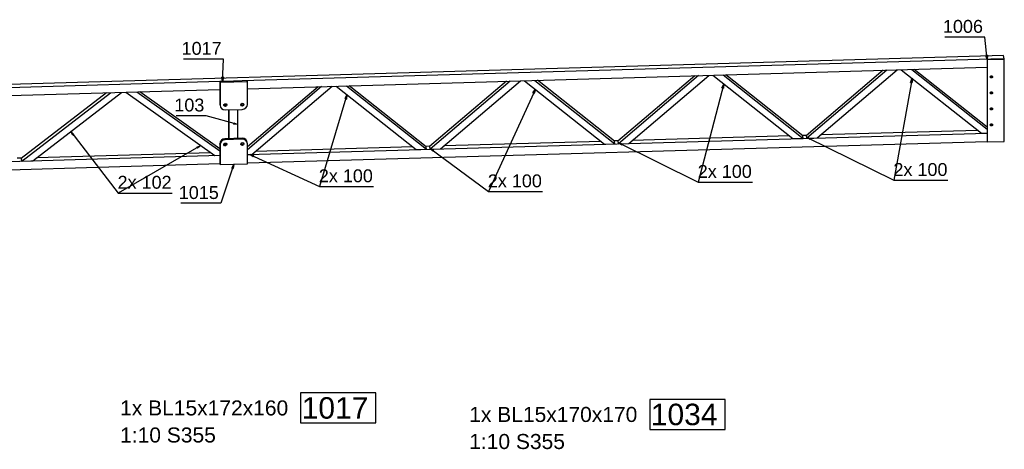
# Model space of a CAD drawing. Header units: millimetres. Extents: x 1814 to 94182, y 11562 to 49454.
# Tile 289 of 656: x 22650 to 23223, y 20624 to 20874. Entities that reach past the tile are written whole.
import ezdxf

# ---------------------------------------------------------------- set-up
doc = ezdxf.new("R2010")
doc.units = ezdxf.units.MM
doc.styles.add('ARIAL', font='arial.ttf')

msp = doc.modelspace()

# ---------------------------------------------------------------- linework, layer by layer
at = {"color": 145, "linetype": 'Continuous', "ltscale": 0.25}
for p, q in [((23222.279, 20853.059), (22156.556, 20822.155)), ((23214.907, 20850.986), (22779.032, 20838.347)), ((23212.699, 20850.922), (23212.777, 20850.553)), ((23212.699, 20850.922), (23212.699, 20803.186)), ((23222.747, 20850.842), (23212.777, 20850.553)), ((23212.777, 20850.553), (23212.777, 20802.816)), ((23215.192, 20850.995), (23214.907, 20850.986)), ((23222.669, 20851.212), (23215.192, 20850.995)), ((23222.669, 20851.212), (23222.279, 20853.059)), ((23222.747, 20850.842), (23222.669, 20851.212)), ((23222.747, 20803.105), (23222.747, 20850.842)), ((22782.139, 20833.793), (23212.699, 20846.279)), ((23152.19, 20844.524), (23107.421, 20806.45)), ((23154.313, 20844.586), (23107.733, 20804.972)), ((23113.762, 20805.146), (23160.342, 20844.761)), ((23162.793, 20844.832), (23209.372, 20807.919)), ((23168.822, 20845.006), (23212.699, 20810.235)), ((23212.699, 20811.467), (23170.321, 20845.05)), ((22766.072, 20837.971), (22473.471, 20829.486)), ((22769.063, 20838.058), (22766.072, 20837.971)), ((22766.188, 20837.416), (22766.072, 20837.971)), ((22766.072, 20837.971), (22766.072, 20824.746)), ((22782.139, 20837.879), (22766.188, 20837.416)), ((22766.188, 20837.416), (22766.188, 20824.191)), ((22774.009, 20838.201), (22769.063, 20838.058)), ((22779.032, 20838.347), (22774.009, 20838.201)), ((22782.139, 20837.879), (22782.022, 20838.433)), ((22782.139, 20824.654), (22782.139, 20837.879)), ((22932.864, 20838.164), (22888.095, 20800.09)), ((22934.987, 20838.226), (22888.407, 20798.611)), ((22894.437, 20798.786), (22941.016, 20838.4)), ((22943.467, 20838.471), (22990.047, 20801.559)), ((22949.496, 20838.646), (22996.076, 20801.734)), ((22995.764, 20803.212), (22950.995, 20838.69)), ((23042.527, 20841.344), (22997.758, 20803.27)), ((23044.65, 20841.406), (22998.07, 20801.791)), ((23004.1, 20801.966), (23050.679, 20841.58)), ((23053.13, 20841.652), (23099.709, 20804.739)), ((23059.159, 20841.826), (23105.739, 20804.914)), ((23105.427, 20806.392), (23060.658, 20841.87)), ((22473.588, 20824.846), (22766.072, 20833.327)), ((22700.104, 20831.414), (22650.376, 20793.196)), ((22650.688, 20791.718), (22702.427, 20831.482)), ((22657.102, 20791.904), (22708.841, 20831.668)), ((22711.37, 20831.741), (22763.109, 20794.978)), ((22717.784, 20831.927), (22766.072, 20797.616)), ((22766.072, 20798.873), (22719.483, 20831.976)), ((22825.324, 20835.045), (22782.139, 20798.319)), ((22823.202, 20834.984), (22782.139, 20800.062)), ((22784.774, 20795.606), (22831.354, 20835.22)), ((22833.804, 20835.291), (22880.384, 20798.379)), ((22839.834, 20835.466), (22886.413, 20798.554)), ((22886.101, 20800.032), (22841.332, 20835.51)), ((22766.072, 20824.746), (22766.188, 20824.191)), ((22769.179, 20821.492), (22779.149, 20821.781)), ((22771.166, 20821.549), (22771.166, 20804.734)), ((22771.556, 20804.745), (22771.556, 20821.561)), ((22776.54, 20804.89), (22776.54, 20821.705)), ((23212.699, 20807.829), (22782.139, 20795.344)), ((23207.335, 20809.533), (23115.799, 20806.879)), ((23209.372, 20807.919), (23212.699, 20808.015)), ((22769.179, 20804.119), (22769.062, 20804.673)), ((22779.032, 20804.962), (22769.063, 20804.673)), ((22779.149, 20804.408), (22769.179, 20804.119)), ((22779.149, 20804.408), (22779.032, 20804.962)), ((22782.139, 20801.708), (22782.022, 20802.263)), ((22782.139, 20790.7), (23212.699, 20803.186)), ((22988.01, 20803.173), (22896.474, 20800.518)), ((22997.984, 20803.462), (22995.538, 20803.391)), ((22995.795, 20803.064), (22995.764, 20803.212)), ((22996.076, 20801.734), (22995.795, 20803.064)), ((22997.758, 20803.27), (22997.789, 20803.122)), ((22997.789, 20803.122), (22998.07, 20801.791)), ((22998.07, 20801.791), (23004.1, 20801.966)), ((23097.673, 20806.353), (23006.136, 20803.699)), ((23099.709, 20804.739), (23105.739, 20804.914)), ((23107.647, 20806.642), (23105.201, 20806.571)), ((23105.458, 20806.244), (23105.427, 20806.392)), ((23105.739, 20804.914), (23105.458, 20806.244)), ((23107.421, 20806.45), (23107.452, 20806.302)), ((23107.452, 20806.302), (23107.733, 20804.972)), ((23107.733, 20804.972), (23113.762, 20805.146)), ((23212.699, 20803.186), (23212.777, 20802.816)), ((23212.777, 20802.816), (23222.747, 20803.105)), ((22760.847, 20796.585), (22659.364, 20793.643)), ((22766.188, 20801.246), (22766.072, 20801.8)), ((22766.072, 20801.8), (22766.072, 20790.234)), ((22766.188, 20801.246), (22766.188, 20789.68)), ((22782.139, 20790.142), (22782.139, 20801.708)), ((22878.347, 20799.993), (22786.811, 20797.338)), ((22880.384, 20798.379), (22886.413, 20798.554)), ((22888.322, 20800.282), (22885.875, 20800.211)), ((22886.133, 20799.884), (22886.101, 20800.032)), ((22886.413, 20798.554), (22886.133, 20799.884)), ((22888.095, 20800.09), (22888.127, 20799.942)), ((22888.127, 20799.942), (22888.407, 20798.611)), ((22888.407, 20798.611), (22894.437, 20798.786)), ((22990.047, 20801.559), (22996.076, 20801.734)), ((22766.072, 20794.878), (22473.588, 20786.396)), ((22650.628, 20793.389), (22648.131, 20793.317)), ((22650.376, 20793.196), (22650.408, 20793.048)), ((22650.408, 20793.048), (22650.688, 20791.718)), ((22650.688, 20791.718), (22657.102, 20791.904)), ((22763.109, 20794.978), (22766.072, 20795.064)), ((22782.139, 20795.53), (22784.774, 20795.606)), ((22473.588, 20781.753), (22766.072, 20790.234)), ((22766.072, 20790.234), (22766.188, 20789.68)), ((22766.188, 20789.68), (22782.139, 20790.142))]:
    msp.add_line(p, q, dxfattribs=at)
at = {"color": 0, "linetype": 'ByBlock', "lineweight": -2}
for p, q in [((23212.912, 20853.266, 7201.84), (23212.082, 20853.186, 7201.84)), ((23212.738, 20850.738, 7201.84), (23212.082, 20853.186, 7201.84)), ((23212.912, 20853.266, 7201.84), (23212.738, 20850.738, 7201.84)), ((22767.567, 20838.014, 7201.84), (22767.28, 20840.532, 7201.84)), ((22768.112, 20840.489, 7201.84), (22767.28, 20840.532, 7201.84)), ((22768.112, 20840.489, 7201.84), (22767.567, 20838.014, 7201.84)), ((23058.371, 20834.367, 7201.84), (23059.4, 20836.683, 7201.84)), ((23059.4, 20836.683, 7201.84), (23059.177, 20834.158, 7201.84)), ((23168.214, 20837.475, 7201.84), (23169.062, 20839.863, 7201.84)), ((23168.214, 20837.475, 7201.84), (23169.035, 20837.329, 7201.84)), ((23169.062, 20839.863, 7201.84), (23169.035, 20837.329, 7201.84)), ((22948.315, 20831.405, 7201.84), (22949.737, 20833.503, 7201.84)), ((22948.315, 20831.405, 7201.84), (22949.072, 20831.057, 7201.84)), ((22949.737, 20833.503, 7201.84), (22949.072, 20831.057, 7201.84)), ((23058.371, 20834.367, 7201.84), (23059.177, 20834.158, 7201.84)), ((22838.955, 20828.049, 7201.84), (22840.074, 20830.323, 7201.84)), ((22838.955, 20828.049, 7201.84), (22839.753, 20827.809, 7201.84)), ((22840.074, 20830.323, 7201.84), (22839.753, 20827.809, 7201.84)), ((22774.246, 20813.967, 7201.84), (22774.021, 20813.165, 7201.84)), ((22774.246, 20813.967, 7201.84), (22776.54, 20812.89, 7201.84)), ((22680.476, 20806.715, 7209.455), (22679.283, 20808.951, 7209.455)), ((22679.283, 20808.951, 7209.455), (22681.137, 20807.223, 7209.455)), ((22776.54, 20812.89, 7201.84), (22774.021, 20813.165, 7201.84)), ((22680.476, 20806.715, 7209.455), (22681.137, 20807.223, 7209.455)), ((22999.987, 20800.977, 7201.84), (22997.93, 20802.457, 7201.84)), ((22997.93, 20802.457, 7201.84), (23000.356, 20801.724, 7201.84)), ((23109.651, 20804.158, 7201.84), (23107.593, 20805.637, 7201.84)), ((23107.593, 20805.637, 7201.84), (23110.019, 20804.906, 7201.84)), ((23109.651, 20804.158, 7201.84), (23110.019, 20804.906, 7201.84)), ((22752.582, 20799.886, 7209.455), (22754.958, 20800.77, 7209.455)), ((22752.582, 20799.886, 7209.455), (22752.997, 20799.163, 7209.455)), ((22754.958, 20800.77, 7209.455), (22752.997, 20799.163, 7209.455)), ((22890.025, 20797.451, 7201.84), (22888.267, 20799.277, 7201.84)), ((22888.267, 20799.277, 7201.84), (22890.522, 20798.12, 7201.84)), ((22890.025, 20797.451, 7201.84), (22890.522, 20798.12, 7201.84)), ((22999.987, 20800.977, 7201.84), (23000.356, 20801.724, 7201.84)), ((22785.553, 20794.144, 7201.84), (22783.457, 20795.568, 7201.84)), ((22783.457, 20795.568, 7201.84), (22785.902, 20794.9, 7201.84)), ((22785.553, 20794.144, 7201.84), (22785.902, 20794.9, 7201.84)), ((22772.98, 20787.67, 7201.84), (22774.164, 20789.911, 7201.84)), ((22772.98, 20787.67, 7201.84), (22773.771, 20787.407, 7201.84)), ((22774.164, 20789.911, 7201.84), (22773.771, 20787.407, 7201.84))]:
    msp.add_line(p, q, dxfattribs=at)
at = {"color": 7}
for p, q in [((23059.4, 20836.683), (23044.599, 20779.422)), ((23169.062, 20839.863), (23158.506, 20780.548)), ((22949.737, 20833.503), (22922.377, 20773.924)), ((22840.074, 20830.323), (22823.997, 20776.892)), ((22754.958, 20800.77), (22706.826, 20773.114))]:
    msp.add_line(p, q, dxfattribs=at)
for points in [[(23212.738, 20850.738), (23211.469, 20863.83), (23188.161, 20863.83)], [(22767.567, 20838.014), (22768.24, 20851.038), (22744.932, 20851.038)], [(22776.54, 20812.89), (22758.172, 20818.053), (22740.692, 20818.053)], [(22679.283, 20808.951), (22706.826, 20773.114), (22738.283, 20773.114)], [(22997.93, 20802.457), (23044.599, 20779.422), (23076.056, 20779.422)], [(23107.593, 20805.637), (23158.506, 20780.548), (23189.963, 20780.548)], [(22888.267, 20799.277), (22922.377, 20773.924), (22953.834, 20773.924)], [(22783.457, 20795.568), (22823.997, 20776.892), (22855.455, 20776.892)], [(22774.164, 20789.911), (22766.591, 20767.122), (22743.283, 20767.122)]]:
    msp.add_lwpolyline(points, dxfattribs=at)
at = {"color": 4}
for points in [[(22813.094, 20639.311), (22856.941, 20639.311), (22856.941, 20656.811), (22813.094, 20656.811), (22813.094, 20639.311)], [(23016.335, 20635.517), (23060.181, 20635.517), (23060.181, 20653.017), (23016.335, 20653.017), (23016.335, 20635.517)]]:
    msp.add_lwpolyline(points, dxfattribs=at)
at = {"color": 145, "linetype": 'Continuous', "ltscale": 0.25, "extrusion": (0.077986, -0.369584, 0.925919)}
for centre, radius in [((27017.924, 14442.996, -5891.913), 0.7), ((27016.007, 14434.582, -5888.481), 0.7), ((26578.054, 14513.393, -5920.631), 0.9), ((26587.868, 14511.749, -5919.961), 0.9), ((27014.089, 14426.168, -5885.049), 0.7), ((27012.172, 14417.754, -5881.616), 0.7), ((26573.317, 14492.605, -5912.151), 0.9), ((26583.131, 14490.961, -5911.48), 0.9)]:
    msp.add_circle(centre, radius, dxfattribs=at)
at = {"color": 145, "linetype": 'Continuous', "ltscale": 0.25, "extrusion": (-0.077986, 0.369584, -0.925919)}
for centre, radius, start, end in [((-27017.924, 14443.346, 5892.056), 0.7, 200.209605, 344.049517), ((-27016.007, 14434.932, 5888.624), 0.7, 200.209608, 344.049519), ((-26587.868, 14512.273, 5920.175), 0.9, 201.820213, 339.409704), ((-26578.054, 14513.917, 5920.845), 0.9, 201.820205, 339.409758), ((-27014.089, 14426.518, 5885.191), 0.7, 200.209603, 344.049516), ((-27012.172, 14418.104, 5881.759), 0.7, 200.209606, 344.049521), ((-26583.131, 14491.486, 5911.694), 0.9, 201.820209, 339.409707), ((-26573.317, 14493.129, 5912.365), 0.9, 201.820207, 339.409762)]:
    msp.add_arc(centre, radius, start, end, dxfattribs=at)
at = {"color": 145, "linetype": 'Continuous', "ltscale": 0.25, "extrusion": (0.077986, -0.369584, 0.925919)}
for centre, start, end in [((26578.057, 14513.408, -5920.637), 168.944917, 258.944917), ((26587.871, 14511.764, -5919.967), 258.944917, 348.944917), ((26573.32, 14493.145, -5912.371), 78.944917, 168.944917), ((26573.32, 14492.62, -5912.157), 78.944917, 168.944917), ((26583.134, 14491.501, -5911.7), 348.944917, 78.935367), ((26583.134, 14490.976, -5911.486), 348.944917, 78.944917)]:
    msp.add_arc(centre, 3, start, end, dxfattribs=at)

# ---------------------------------------------------------------- texts
at = {"color": 7, "style": 'ARIAL'}
for s, p in [('1006', (23187.02, 20866.33)), ('1017', (22743.792, 20853.538)), ('103', (22739.551, 20820.553)), ('2x 100', (23158.199, 20783.048)), ('2x 100', (22823.69, 20779.392)), ('2x 100', (23044.292, 20781.922)), ('2x 102', (22706.519, 20775.614)), ('2x 100', (22922.07, 20776.424)), ('1015', (22742.142, 20769.622))]:
    msp.add_text(s, height=7.4998, dxfattribs=at).set_placement(p)
at = {"color": 4, "style": 'ARIAL'}
for s, p in [('1017', (22813.693, 20641.811)), ('1034', (23016.933, 20638.017))]:
    msp.add_text(s, height=12.4997, dxfattribs=at).set_placement(p)
at = {"color": 30, "style": 'ARIAL'}
for s, height, p in [('1x BL15x172x160 ', 8.74982, (22708.002, 20643.686)), ('1x BL15x170x170 ', 8.74982, (22911.242, 20639.892)), ('1:10 S355', 8.7498, (22708.002, 20627.936)), ('1:10 S355', 8.7498, (22911.242, 20624.142))]:
    msp.add_text(s, height=height, dxfattribs=at).set_placement(p)

doc.saveas('drawing.dxf')
